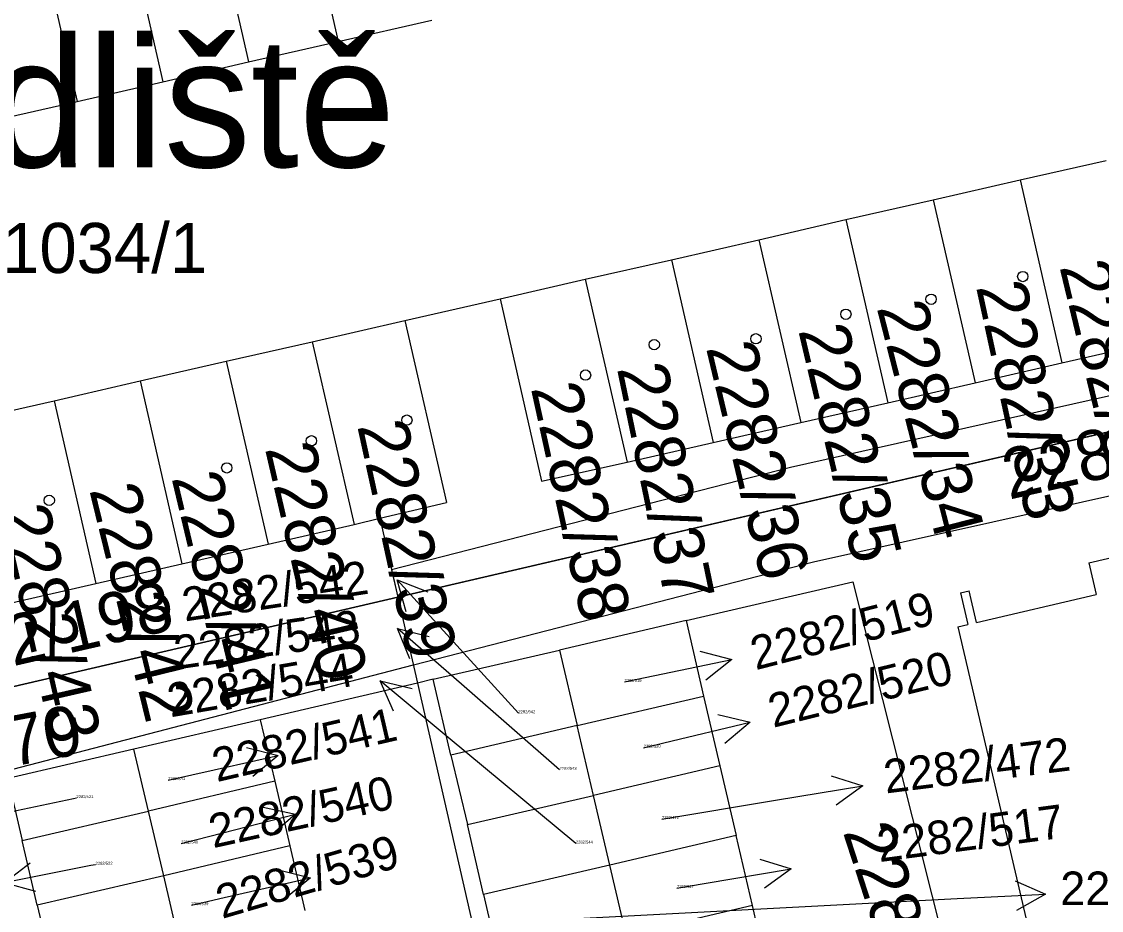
# Model space of a CAD drawing. Extents: x -785744 to -782822, y -1067550 to -1063910.
# Drawn here: x -783857.94 to -783821.31, y -1065955.42 to -1065925.27 of the extents above; entities that cross this region are included whole.
import ezdxf

# ---------------------------------------------------------------- set-up
doc = ezdxf.new("R2010")
doc.units = 0
for name, color, linetype in [('Hranice parcel', 7, 'Continuous'), ('Parcelní čísla', 7, 'Continuous'), ('Pop_ČP_popisy', 7, 'Continuous'), ('Věcná břemena k části', 7, 'Continuous'), ('Značky budov', 7, 'Continuous')]:
    doc.layers.add(name, color=color, linetype=linetype)

msp = doc.modelspace()

# ---------------------------------------------------------------- linework, layer by layer
at = {"layer": 'Hranice parcel'}
for p, q in [((-783830.47, -1065941.37), (-783784.86, -1065930.76)), ((-783845.18, -1065944.79), (-783830.47, -1065941.37)), ((-783835.4, -1065945.59), (-783829.74, -1065944.27)), ((-783829.74, -1065944.27), (-783825.93, -1065959.41)), ((-783835.4, -1065945.59), (-783839.69, -1065946.59)), ((-783835.4, -1065945.59), (-783834.81, -1065948.15)), ((-783843.98, -1065947.58), (-783839.69, -1065946.59)), ((-783839.69, -1065946.59), (-783839.09, -1065949.15)), ((-783844.51, -1065947.71), (-783849.85, -1065948.95)), ((-783843.98, -1065947.58), (-783844.51, -1065947.71)), ((-783843.38, -1065950.15), (-783843.98, -1065947.58)), ((-783839.09, -1065949.15), (-783834.81, -1065948.15)), ((-783834.81, -1065948.15), (-783834.25, -1065950.52)), ((-783849.85, -1065948.95), (-783854.13, -1065949.95)), ((-783849.85, -1065948.95), (-783849.35, -1065951.04)), ((-783839.09, -1065949.15), (-783843.38, -1065950.15)), ((-783838.54, -1065951.52), (-783839.09, -1065949.15)), ((-783854.13, -1065949.95), (-783858.41, -1065950.94)), ((-783853.64, -1065952.05), (-783854.13, -1065949.95)), ((-783843.38, -1065950.15), (-783842.82, -1065952.51)), ((-783834.25, -1065950.52), (-783838.54, -1065951.52)), ((-783834.25, -1065950.52), (-783833.7, -1065952.88)), ((-783858.41, -1065950.94), (-783857.92, -1065953.05)), ((-783849.35, -1065951.04), (-783853.64, -1065952.05)), ((-783849.35, -1065951.04), (-783848.84, -1065953.23)), ((-783842.82, -1065952.51), (-783838.54, -1065951.52)), ((-783837.99, -1065953.88), (-783838.54, -1065951.52)), ((-783857.92, -1065953.05), (-783853.64, -1065952.05)), ((-783853.12, -1065954.24), (-783853.64, -1065952.05)), ((-783842.27, -1065954.88), (-783842.82, -1065952.51)), ((-783833.7, -1065952.88), (-783837.99, -1065953.88)), ((-783833.15, -1065955.25), (-783833.7, -1065952.88)), ((-783857.41, -1065955.24), (-783857.92, -1065953.05)), ((-783848.84, -1065953.23), (-783853.12, -1065954.24)), ((-783848.84, -1065953.23), (-783848.33, -1065955.42)), ((-783837.99, -1065953.88), (-783842.27, -1065954.88)), ((-783837.43, -1065956.25), (-783837.99, -1065953.88)), ((-783853.12, -1065954.24), (-783857.41, -1065955.24)), ((-783852.61, -1065956.43), (-783853.12, -1065954.24)), ((-783842.27, -1065954.88), (-783841.72, -1065957.25)), ((-783857.41, -1065955.24), (-783856.9, -1065957.43)), ((-783833.15, -1065955.25), (-783837.43, -1065956.25)), ((-783832.6, -1065957.62), (-783833.15, -1065955.25))]:
    msp.add_line(p, q, dxfattribs=at)
for points in [[(-783848.57, -1065919.94), (-783847.2, -1065925.95)], [(-783851.61, -1065920.63), (-783850.24, -1065926.64)], [(-783854.52, -1065921.3), (-783853.15, -1065927.31)], [(-783857.43, -1065921.96), (-783856.06, -1065927.98)], [(-783847.2, -1065925.95), (-783844.02, -1065925.22)], [(-783850.24, -1065926.64), (-783847.2, -1065925.95)], [(-783853.15, -1065927.31), (-783850.24, -1065926.64)], [(-783856.06, -1065927.98), (-783853.15, -1065927.31)], [(-783858.96, -1065928.64), (-783856.06, -1065927.98)], [(-783824.07, -1065930.64), (-783821.15, -1065929.98)], [(-783827.02, -1065931.32), (-783824.07, -1065930.64)], [(-783824.07, -1065930.64), (-783822.65, -1065936.85)], [(-783829.98, -1065931.99), (-783827.02, -1065931.32)], [(-783827.02, -1065931.32), (-783825.6, -1065937.52)], [(-783832.93, -1065932.67), (-783829.98, -1065931.99)], [(-783829.98, -1065931.99), (-783828.56, -1065938.2)], [(-783835.9, -1065933.35), (-783832.93, -1065932.67)], [(-783832.93, -1065932.67), (-783831.51, -1065938.87)], [(-783838.82, -1065934.01), (-783835.9, -1065933.35)], [(-783835.9, -1065933.35), (-783834.48, -1065939.55)], [(-783841.71, -1065934.68), (-783838.82, -1065934.01)], [(-783838.82, -1065934.01), (-783837.4, -1065940.22)], [(-783844.94, -1065935.41), (-783841.71, -1065934.68)], [(-783841.71, -1065934.68), (-783840.3, -1065940.86)], [(-783848.08, -1065936.13), (-783844.94, -1065935.41)], [(-783844.94, -1065935.41), (-783843.53, -1065941.58)], [(-783851, -1065936.79), (-783848.08, -1065936.13)], [(-783848.08, -1065936.13), (-783846.66, -1065942.33)], [(-783822.65, -1065936.85), (-783819.73, -1065936.18)], [(-783853.92, -1065937.46), (-783851, -1065936.79)], [(-783851, -1065936.79), (-783849.58, -1065943)], [(-783825.6, -1065937.52), (-783822.65, -1065936.85)], [(-783856.84, -1065938.13), (-783853.92, -1065937.46)], [(-783853.92, -1065937.46), (-783852.5, -1065943.66)], [(-783828.56, -1065938.2), (-783825.6, -1065937.52)], [(-783859.95, -1065938.84), (-783856.84, -1065938.13)], [(-783856.84, -1065938.13), (-783855.42, -1065944.33)], [(-783831.51, -1065938.87), (-783828.56, -1065938.2)], [(-783834.48, -1065939.55), (-783831.51, -1065938.87)], [(-783837.4, -1065940.22), (-783834.48, -1065939.55)], [(-783840.3, -1065940.86), (-783837.4, -1065940.22)], [(-783845.79, -1065942.12), (-783843.53, -1065941.58)], [(-783846.66, -1065942.33), (-783845.79, -1065942.12)], [(-783845.79, -1065942.12), (-783845.18, -1065944.79)], [(-783849.58, -1065943), (-783846.66, -1065942.33)], [(-783852.5, -1065943.66), (-783849.58, -1065943)], [(-783821.74, -1065943.63), (-783817.6, -1065942.67)], [(-783855.42, -1065944.33), (-783852.5, -1065943.66)], [(-783821.74, -1065943.63), (-783821.49, -1065944.7)], [(-783858.53, -1065945.04), (-783855.42, -1065944.33)], [(-783874.64, -1065951.64), (-783845.18, -1065944.79)], [(-783845.18, -1065944.79), (-783844.51, -1065947.71)], [(-783826.09, -1065944.65), (-783825.8, -1065944.58)], [(-783826.09, -1065944.65), (-783825.84, -1065945.72)], [(-783825.55, -1065945.65), (-783825.8, -1065944.58)], [(-783825.55, -1065945.65), (-783821.49, -1065944.7)], [(-783826.18, -1065945.8), (-783825.84, -1065945.72)], [(-783826.18, -1065945.8), (-783822.58, -1065961.23)], [(-783844.51, -1065947.71), (-783839.13, -1065971.29)]]:
    msp.add_lwpolyline(points, dxfattribs=at)
at = {"layer": 'Pop_ČP_popisy'}
for p, q in [((-783843.18, -1065946.43), (-783845.198, -1065944.21)), ((-783842.93, -1065947.82), (-783845.194, -1065945.852)), ((-783836.79, -1065947.52), (-783833.852, -1065946.913)), ((-783843.47, -1065949.55), (-783845.779, -1065947.634)), ((-783836.15, -1065949.73), (-783833.232, -1065949.033)), ((-783852.16, -1065950.82), (-783849.232, -1065950.168)), ((-783832.37, -1065951.68), (-783829.41, -1065951.189)), ((-783856.18, -1065951.63), (-783859.114, -1065952.257)), ((-783851.56, -1065952.9), (-783848.654, -1065952.157)), ((-783855.59, -1065953.9), (-783858.532, -1065954.487)), ((-783834.79, -1065954.5), (-783831.831, -1065954.003)), ((-783851.07, -1065954.98), (-783848.145, -1065954.312)), ((-783826.21, -1065955.02), (-783823.214, -1065954.865))]:
    msp.add_line(p, q, dxfattribs=at)
for points in [[(-783844.895, -1065945.287), (-783845.198, -1065944.21), (-783844.156, -1065944.614)], [(-783844.767, -1065946.885), (-783845.194, -1065945.852), (-783844.111, -1065946.13)], [(-783841.09, -1065948.73), (-783843.18, -1065946.43)], [(-783834.933, -1065946.626), (-783833.852, -1065946.913), (-783834.73, -1065947.605)], [(-783845.328, -1065948.658), (-783845.779, -1065947.634), (-783844.69, -1065947.888)], [(-783837.49, -1065947.67), (-783836.79, -1065947.52)], [(-783839.69, -1065950.65), (-783842.93, -1065947.82)], [(-783834.321, -1065948.779), (-783833.232, -1065949.033), (-783834.089, -1065949.752)], [(-783839.14, -1065953.15), (-783843.47, -1065949.55)], [(-783850.316, -1065949.898), (-783849.232, -1065950.168), (-783850.099, -1065950.874)], [(-783836.84, -1065949.9), (-783836.15, -1065949.73)], [(-783852.97, -1065951), (-783852.16, -1065950.82)], [(-783830.479, -1065950.859), (-783829.41, -1065951.189), (-783830.315, -1065951.846)], [(-783856.08, -1065951.61), (-783856.18, -1065951.63)], [(-783836.22, -1065952.32), (-783832.37, -1065951.68)], [(-783849.746, -1065951.92), (-783848.654, -1065952.157), (-783849.498, -1065952.889)], [(-783852.53, -1065953.15), (-783851.56, -1065952.9)], [(-783857.454, -1065954.781), (-783858.532, -1065954.487), (-783857.649, -1065953.801)], [(-783855.43, -1065953.87), (-783855.59, -1065953.9)], [(-783832.9, -1065953.676), (-783831.831, -1065954.003), (-783832.735, -1065954.662)], [(-783849.231, -1065954.047), (-783848.145, -1065954.312), (-783849.009, -1065955.022)], [(-783835.71, -1065954.66), (-783834.79, -1065954.5)], [(-783824.238, -1065954.417), (-783823.214, -1065954.865), (-783824.187, -1065955.416)], [(-783852.18, -1065955.24), (-783851.07, -1065954.98)], [(-783841.02, -1065955.79), (-783826.21, -1065955.02)]]:
    msp.add_lwpolyline(points, dxfattribs=at)
at = {"layer": 'Věcná břemena k části'}
for p, q in [((-783831.08, -1065943.6), (-783808.17, -1065938.47)), ((-783844.65, -1065947.09), (-783831.08, -1065943.6)), ((-783868.58, -1065953.31), (-783844.65, -1065947.09))]:
    msp.add_line(p, q, dxfattribs=at)
for points in [[(-783845.18, -1065944.79), (-783748.46, -1065922.3)], [(-783784.86, -1065930.76), (-783845.18, -1065944.79)], [(-783807.31, -1065934.89), (-783831.86, -1065940.4)], [(-783831.86, -1065940.4), (-783845.39, -1065943.87)], [(-783845.39, -1065943.87), (-783845.18, -1065944.79)], [(-783845.18, -1065944.79), (-783874.64, -1065951.64)]]:
    msp.add_lwpolyline(points, dxfattribs=at)
at = {"layer": 'Značky budov'}
for centre in [(-783823.98, -1065933.92), (-783827.09, -1065934.69), (-783829.98, -1065935.2), (-783836.48, -1065936.23), (-783833.03, -1065936.03), (-783838.81, -1065937.26), (-783844.87, -1065938.79), (-783848.11, -1065939.49), (-783850.98, -1065940.41), (-783857, -1065941.51)]:
    msp.add_circle(centre, 0.175, dxfattribs=at)

# ---------------------------------------------------------------- texts
at = {"layer": 'Parcelní čísla'}
for s, height, p in [('1034/1', 1.7, (-783858.6, -1065933.8)), ('2282/519', 0.1, (-783837.49, -1065947.67)), ('2282/542', 0.1, (-783841.09, -1065948.73)), ('2282/520', 0.1, (-783836.84, -1065949.9)), ('2282/543', 0.1, (-783839.69, -1065950.65)), ('2282/541', 0.1, (-783852.97, -1065951)), ('2282/521', 0.1, (-783856.08, -1065951.61)), ('2282/472', 0.1, (-783836.22, -1065952.32)), ('2282/540', 0.1, (-783852.53, -1065953.15)), ('2282/544', 0.1, (-783839.14, -1065953.15)), ('2282/522', 0.1, (-783855.43, -1065953.87)), ('2282/517', 0.1, (-783835.71, -1065954.66)), ('2282/539', 0.1, (-783852.18, -1065955.24))]:
    msp.add_text(s, height=height, dxfattribs=at).set_placement(p)
for s, rotation, p in [('2282/32', 283.5, (-783822.74, -1065933.58)), ('2282/33', 282.2648, (-783825.57, -1065934.26)), ('2282/34', 284.3493, (-783828.94, -1065934.97)), ('2282/35', 283.28, (-783831.6, -1065935.74)), ('2282/36', 283.3876, (-783834.73, -1065936.33)), ('2282/37', 281.7342, (-783837.75, -1065937.03)), ('2282/38', 282.3579, (-783840.67, -1065937.7)), ('2282/17', 12.6, (-783824.45, -1065941.49)), ('2282/39', 282.3341, (-783846.56, -1065938.98)), ('2282/40', 283.0871, (-783849.69, -1065939.75)), ('2282/41', 283.3876, (-783852.86, -1065940.74)), ('2282/42', 283.7557, (-783855.65, -1065941.15)), ('2282/43', 282.909, (-783858.71, -1065941.85)), ('2282/198', 12.9426, (-783861.93, -1065947.99)), ('2282/270', 10.6889, (-783865.12, -1065951.84)), ('2282/518', 288, (-783830.09, -1065952.75))]:
    msp.add_text(s, height=1.7, rotation=rotation, dxfattribs=at).set_placement(p)
at = {"layer": 'Pop_ČP_popisy'}
for s, height, p in [('Západní Sídliště', 4.4, (-783887.78, -1065930.21)), ('2282/545', 1.14, (-783822.707, -1065955.24))]:
    msp.add_text(s, height=height, dxfattribs=at).set_placement(p)
for s, rotation, p in [('2282/542', 8.6234, (-783852.404, -1065945.621)), ('2282/519', 14.4645, (-783833.041, -1065947.275)), ('2282/543', 8.2412, (-783852.685, -1065947.249)), ('2282/520', 13.8568, (-783832.447, -1065949.226)), ('2282/544', 9.7766, (-783852.889, -1065948.872)), ('2282/541', 13.0821, (-783851.32, -1065951.07)), ('2282/472', 7.125, (-783828.625, -1065951.454)), ('2282/540', 12.4241, (-783851.444, -1065953.311)), ('2282/517', 7.5726, (-783828.842, -1065953.782)), ('2282/539', 16.3509, (-783851.14, -1065955.71))]:
    msp.add_text(s, height=1.14, rotation=rotation, dxfattribs=at).set_placement(p)

doc.saveas('drawing.dxf')
